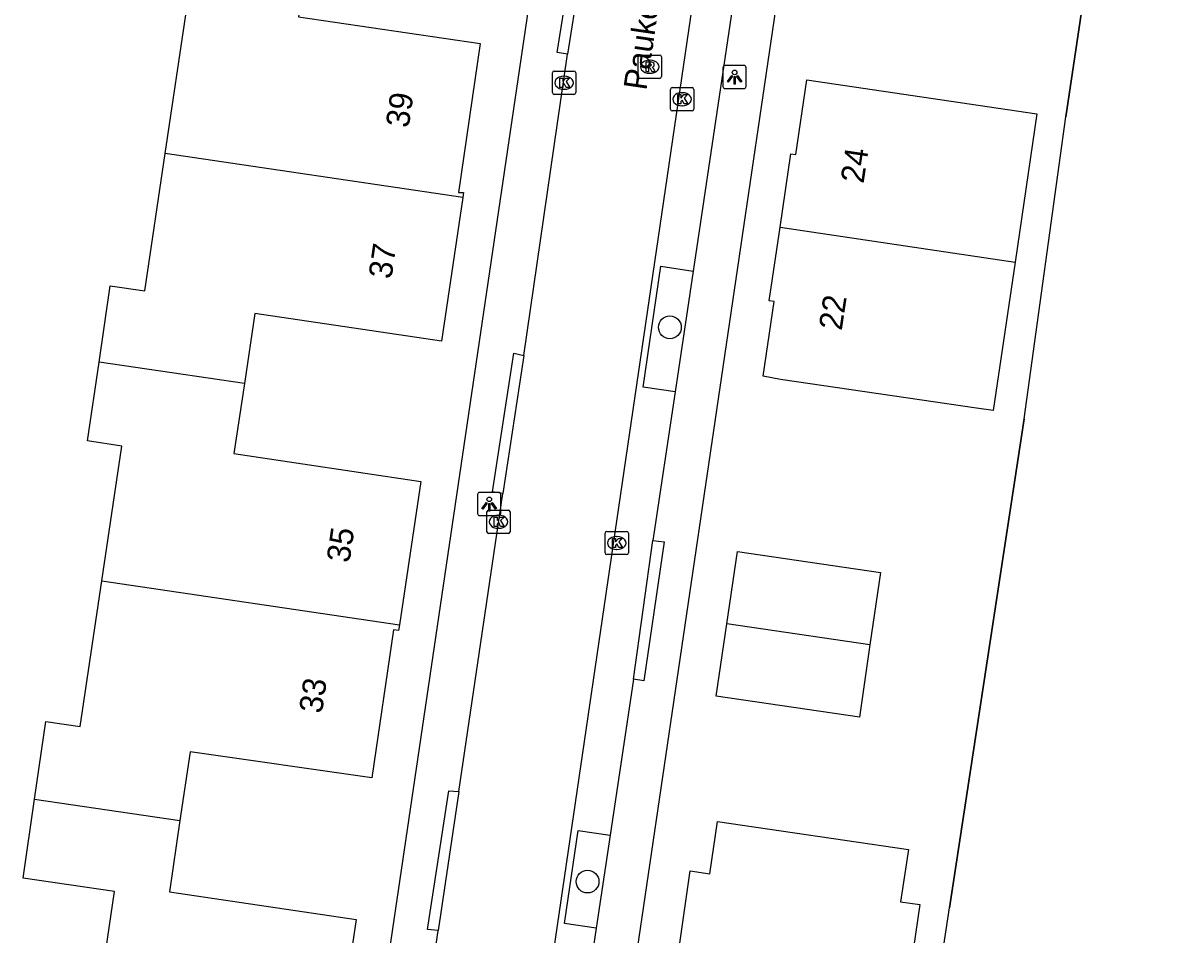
# Model space of a CAD drawing. Extents: x 164150 to 165261, y 382513 to 383432.
# Drawn here: x 164437.93 to 164487.69, y 383086.94 to 383126.15 of the extents above; entities that cross this region are included whole.
import ezdxf

# ---------------------------------------------------------------- set-up
doc = ezdxf.new("R2010")
doc.units = 0
for name, color, linetype in [('IMGEO_Boom', 7, 'Continuous'), ('IMGEO_Groenvoorziening', 7, 'Continuous'), ('IMGEO_Hek', 7, 'Continuous'), ('IMGEO_Kolk', 7, 'Continuous'), ('IMGEO_Lichtpunt', 7, 'Continuous'), ('IMGEO_Openbare_ruimte_label', 7, 'Continuous'), ('IMGEO_Pand', 7, 'Continuous'), ('IMGEO_Pand_nummerreeks', 7, 'Continuous'), ('IMGEO_Parkeervlak_open', 7, 'Continuous'), ('IMGEO_Rijbaan_lokaal_open', 7, 'Continuous'), ('IMGEO_Rioolput', 7, 'Continuous'), ('IMGEO_Voetpad_open', 7, 'Continuous')]:
    doc.layers.add(name, color=color, linetype=linetype)

msp = doc.modelspace()

# ---------------------------------------------------------------- linework, layer by layer
at = {"layer": 'IMGEO_Boom'}
for centre in [(164465.754, 383113.071), (164462.211, 383089.232)]:
    msp.add_circle(centre, 0.489, dxfattribs=at)
at = {"layer": 'IMGEO_Groenvoorziening'}
msp.add_lwpolyline([(164471.706, 383047.448), (164472.669, 383053.926), (164475.824, 383075.164), (164477.779, 383088.109), (164480.994, 383109.14), (164482.781, 383122.124), (164485.913, 383143.071), (164487.83, 383156.078), (164491.989, 383184.295), (164492.391, 383187.03)], dxfattribs=at)
at = {"layer": 'IMGEO_Hek'}
for points in [[(164485.913, 383143.071), (164482.781, 383122.124)], [(164480.994, 383109.14), (164477.779, 383088.109)]]:
    msp.add_lwpolyline(points, dxfattribs=at)
at = {"layer": 'IMGEO_Kolk'}
for p, q in [((164460.7, 383123.164), (164460.7, 383124.016)), ((164460.775, 383124.09), (164461.627, 383124.09)), ((164461.188, 383123.87), (164461.213, 383123.87)), ((164461.701, 383124.016), (164461.701, 383123.164)), ((164461.211, 383123.31), (164461.186, 383123.31)), ((164465.778, 383122.454), (164465.778, 383123.306)), ((164465.853, 383123.38), (164466.705, 383123.38)), ((164466.779, 383123.306), (164466.779, 383122.454)), ((164461.627, 383123.09), (164460.775, 383123.09)), ((164466.266, 383123.16), (164466.291, 383123.16)), ((164466.705, 383122.38), (164465.853, 383122.38)), ((164466.289, 383122.6), (164466.264, 383122.6)), ((164457.88, 383104.281), (164457.88, 383105.133)), ((164457.955, 383105.207), (164458.807, 383105.207)), ((164458.368, 383104.987), (164458.393, 383104.987)), ((164458.881, 383105.133), (164458.881, 383104.281)), ((164458.391, 383104.427), (164458.366, 383104.427)), ((164458.807, 383104.207), (164457.955, 383104.207)), ((164462.967, 383103.369), (164462.967, 383104.221)), ((164463.042, 383104.295), (164463.894, 383104.295)), ((164463.455, 383104.075), (164463.48, 383104.075)), ((164463.968, 383104.221), (164463.968, 383103.369)), ((164463.478, 383103.515), (164463.453, 383103.515)), ((164463.894, 383103.295), (164463.042, 383103.295))]:
    msp.add_line(p, q, dxfattribs=at)
for points in [[(164460.7, 383123.164), (164460.7, 383124.016)], [(164460.775, 383124.09), (164461.627, 383124.09)], [(164461.021, 383123.79), (164461.144, 383123.79), (164461.144, 383123.639), (164461.274, 383123.79), (164461.438, 383123.79), (164461.292, 383123.639), (164461.445, 383123.39), (164461.293, 383123.39), (164461.208, 383123.554), (164461.144, 383123.487), (164461.144, 383123.39), (164461.021, 383123.39), (164461.021, 383123.79)], [(164461.701, 383124.016), (164461.701, 383123.164)], [(164465.778, 383122.454), (164465.778, 383123.306)], [(164465.853, 383123.38), (164466.705, 383123.38)], [(164466.779, 383123.306), (164466.779, 383122.454)], [(164461.627, 383123.09), (164460.775, 383123.09)], [(164466.099, 383123.08), (164466.222, 383123.08), (164466.222, 383122.929), (164466.352, 383123.08), (164466.516, 383123.08), (164466.37, 383122.929), (164466.523, 383122.68), (164466.371, 383122.68), (164466.286, 383122.844), (164466.222, 383122.777), (164466.222, 383122.68), (164466.099, 383122.68), (164466.099, 383123.08)], [(164466.705, 383122.38), (164465.853, 383122.38)], [(164457.88, 383104.281), (164457.88, 383105.133)], [(164457.955, 383105.207), (164458.807, 383105.207)], [(164458.201, 383104.907), (164458.324, 383104.907), (164458.324, 383104.756), (164458.454, 383104.907), (164458.618, 383104.907), (164458.472, 383104.756), (164458.625, 383104.507), (164458.473, 383104.507), (164458.388, 383104.671), (164458.324, 383104.604), (164458.324, 383104.507), (164458.201, 383104.507), (164458.201, 383104.907)], [(164458.881, 383105.133), (164458.881, 383104.281)], [(164458.807, 383104.207), (164457.955, 383104.207)], [(164462.967, 383103.369), (164462.967, 383104.221)], [(164463.042, 383104.295), (164463.894, 383104.295)], [(164463.288, 383103.995), (164463.411, 383103.995), (164463.411, 383103.844), (164463.541, 383103.995), (164463.705, 383103.995), (164463.559, 383103.844), (164463.712, 383103.595), (164463.56, 383103.595), (164463.475, 383103.759), (164463.411, 383103.692), (164463.411, 383103.595), (164463.288, 383103.595), (164463.288, 383103.995)], [(164463.968, 383104.221), (164463.968, 383103.369)], [(164463.894, 383103.295), (164463.042, 383103.295)]]:
    msp.add_lwpolyline(points, dxfattribs=at)
for centre, start, end in [((164460.777, 383124.014), 91.552, 178.448), ((164460.777, 383124.014), 91.552, 178.448), ((164461.625, 383124.014), 1.552, 88.448), ((164461.625, 383124.014), 1.552, 88.448), ((164465.855, 383123.304), 91.552, 178.448), ((164465.855, 383123.304), 91.552, 178.448), ((164466.703, 383123.304), 1.552, 88.448), ((164466.703, 383123.304), 1.552, 88.448), ((164460.777, 383123.166), 181.552, 268.448), ((164460.777, 383123.166), 181.552, 268.448), ((164461.625, 383123.166), 271.552, 358.448), ((164461.625, 383123.166), 271.552, 358.448), ((164465.855, 383122.456), 181.552, 268.448), ((164465.855, 383122.456), 181.552, 268.448), ((164466.703, 383122.456), 271.552, 358.448), ((164466.703, 383122.456), 271.552, 358.448), ((164457.957, 383105.131), 91.552, 178.448), ((164457.957, 383105.131), 91.552, 178.448), ((164458.805, 383105.131), 1.552, 88.448), ((164458.805, 383105.131), 1.552, 88.448), ((164457.957, 383104.283), 181.552, 268.448), ((164457.957, 383104.283), 181.552, 268.448), ((164458.805, 383104.283), 271.552, 358.448), ((164458.805, 383104.283), 271.552, 358.448), ((164463.044, 383104.219), 91.552, 178.448), ((164463.044, 383104.219), 91.552, 178.448), ((164463.892, 383104.219), 1.552, 88.448), ((164463.892, 383104.219), 1.552, 88.448), ((164463.044, 383103.371), 181.552, 268.448), ((164463.044, 383103.371), 181.552, 268.448), ((164463.892, 383103.371), 271.552, 358.448), ((164463.892, 383103.371), 271.552, 358.448)]:
    msp.add_arc(centre, 0.0765, start, end, dxfattribs=at)
for centre, major_axis, ratio, start_param, end_param in [((164461.187, 383123.59), (-0.387, 0.002), 0.722429, 4.712389, 7.853982), ((164461.212, 383123.59), (-0.39, 0.002), 0.717154, 1.570796, 4.712389), ((164466.265, 383122.88), (-0.387, 0.002), 0.722429, 4.712389, 7.853982), ((164466.29, 383122.88), (-0.39, 0.002), 0.717154, 1.570796, 4.712389), ((164458.367, 383104.707), (-0.387, 0.002), 0.722429, 4.712389, 7.853982), ((164458.392, 383104.707), (-0.39, 0.002), 0.717154, 1.570796, 4.712389), ((164463.454, 383103.795), (-0.387, 0.002), 0.722429, 4.712389, 7.853982), ((164463.479, 383103.795), (-0.39, 0.002), 0.717154, 1.570796, 4.712389)]:
    msp.add_ellipse(centre, major_axis=major_axis, ratio=ratio, start_param=start_param, end_param=end_param, dxfattribs=at)
at = {"layer": 'IMGEO_Lichtpunt'}
for p, q in [((164468.038, 383124.238), (164468.038, 383123.431)), ((164468.038, 383124.238), (164468.038, 383123.431)), ((164468.94, 383124.333), (164468.132, 383124.333)), ((164468.94, 383124.333), (164468.132, 383124.333)), ((164469.034, 383123.431), (164469.034, 383124.238)), ((164469.034, 383123.431), (164469.034, 383124.238)), ((164468.132, 383123.337), (164468.94, 383123.337)), ((164468.132, 383123.337), (164468.94, 383123.337)), ((164457.483, 383105.875), (164457.483, 383105.068)), ((164457.483, 383105.875), (164457.483, 383105.068)), ((164458.385, 383105.97), (164457.577, 383105.97)), ((164458.385, 383105.97), (164457.577, 383105.97)), ((164458.479, 383105.068), (164458.479, 383105.875)), ((164458.479, 383105.068), (164458.479, 383105.875)), ((164457.577, 383104.974), (164458.385, 383104.974)), ((164457.577, 383104.974), (164458.385, 383104.974))]:
    msp.add_line(p, q, dxfattribs=at)
for points in [[(164468.412, 383123.902), (164468.451, 383123.874), (164468.263, 383123.612), (164468.225, 383123.639), (164468.412, 383123.902)], [(164468.514, 383123.854), (164468.561, 383123.854), (164468.561, 383123.532), (164468.514, 383123.532), (164468.514, 383123.854)], [(164468.624, 383123.874), (164468.662, 383123.901), (164468.849, 383123.639), (164468.81, 383123.611), (164468.624, 383123.874)], [(164457.857, 383105.539), (164457.896, 383105.511), (164457.708, 383105.249), (164457.67, 383105.276), (164457.857, 383105.539)], [(164457.959, 383105.491), (164458.006, 383105.491), (164458.006, 383105.169), (164457.959, 383105.169), (164457.959, 383105.491)], [(164458.069, 383105.511), (164458.107, 383105.538), (164458.294, 383105.276), (164458.255, 383105.248), (164458.069, 383105.511)]]:
    msp.add_lwpolyline(points, dxfattribs=at)
for centre in [(164468.537, 383124.036), (164457.982, 383105.673)]:
    msp.add_circle(centre, 0.0994, dxfattribs=at)
for centre, start, end in [((164468.132, 383124.238), 90, 180), ((164468.132, 383124.238), 90, 180), ((164468.94, 383124.238), 0, 90), ((164468.94, 383124.238), 0, 90), ((164468.132, 383123.431), 180, 270), ((164468.132, 383123.431), 180, 270), ((164468.94, 383123.431), 270, 0), ((164468.94, 383123.431), 270, 360), ((164457.577, 383105.875), 90, 180), ((164457.577, 383105.875), 90, 180), ((164458.385, 383105.875), 0, 90), ((164458.385, 383105.875), 0, 90), ((164457.577, 383105.068), 180, 270), ((164457.577, 383105.068), 180, 270), ((164458.385, 383105.068), 270, 0), ((164458.385, 383105.068), 270, 360)]:
    msp.add_arc(centre, 0.0946, start, end, dxfattribs=at)
at = {"layer": 'IMGEO_Pand'}
for points in [[(164444.041, 383120.553), (164444.974, 383126.801), (164443.483, 383126.973), (164443.999, 383130.378), (164450.216, 383129.466), (164449.77, 383126.419), (164457.596, 383125.271), (164456.658, 383118.873), (164456.869, 383118.864), (164456.839, 383118.659)], [(164470.492, 383117.377), (164470.959, 383120.527), (164471.174, 383120.498), (164471.645, 383123.71), (164481.543, 383122.251), (164480.604, 383115.88)], [(164441.198, 383111.577), (164441.674, 383114.856), (164443.159, 383114.641), (164444.041, 383120.553)], [(164456.839, 383118.659), (164444.041, 383120.553)], [(164456.839, 383118.659), (164455.928, 383112.474), (164447.896, 383113.67), (164447.446, 383110.653)], [(164480.604, 383115.88), (164479.662, 383109.489), (164478.95, 383109.594), (164470.519, 383110.832), (164469.763, 383110.97), (164470.24, 383114.176), (164470.023, 383114.208), (164470.492, 383117.377)], [(164470.492, 383117.377), (164480.604, 383115.88)], [(164441.317, 383102.164), (164442.175, 383107.956), (164440.704, 383108.182), (164441.198, 383111.577)], [(164447.446, 383110.653), (164441.198, 383111.577)], [(164447.446, 383110.653), (164446.997, 383107.637), (164455.038, 383106.439), (164454.119, 383100.269)], [(164468.204, 383100.311), (164468.657, 383103.423), (164474.812, 383102.528), (164474.359, 383099.416)], [(164438.423, 383092.781), (164438.907, 383096.122), (164440.389, 383095.907), (164441.317, 383102.164)], [(164441.317, 383102.164), (164454.119, 383100.269)], [(164454.119, 383100.269), (164454.084, 383100.032), (164453.866, 383100.065), (164452.924, 383093.694), (164445.118, 383094.818), (164444.676, 383091.856)], [(164474.359, 383099.416), (164473.907, 383096.304), (164467.751, 383097.2), (164468.204, 383100.311)], [(164474.359, 383099.416), (164468.204, 383100.311)], [(164440.975, 383082.755), (164441.863, 383088.802), (164437.93, 383089.385), (164438.423, 383092.781)], [(164438.423, 383092.781), (164444.676, 383091.856)], [(164444.676, 383091.856), (164444.22, 383088.795), (164452.261, 383087.596), (164451.312, 383081.235)], [(164465.478, 383083.364), (164465.943, 383086.519), (164466.161, 383086.487), (164466.629, 383089.693), (164467.47, 383089.571), (164467.8, 383091.821), (164476.012, 383090.616), (164475.681, 383088.36), (164476.512, 383088.244), (164475.572, 383081.87)]]:
    msp.add_lwpolyline(points, dxfattribs=at)
at = {"layer": 'IMGEO_Parkeervlak_open'}
for points in [[(164465.978, 383110.299), (164464.608, 383110.5), (164465.371, 383115.695), (164466.752, 383115.492)], [(164462.588, 383087.227), (164461.221, 383087.427), (164461.809, 383091.435), (164463.184, 383091.233)]]:
    msp.add_lwpolyline(points, dxfattribs=at)
at = {"layer": 'IMGEO_Rijbaan_lokaal_open'}
for points in [[(164474.705, 383181.346), (164459.743, 383079.423)], [(164461.828, 383127.818), (164461.355, 383124.821)], [(164459.467, 383111.861), (164461.355, 383124.821)], [(164459.467, 383111.861), (164458.569, 383105.925)], [(164456.676, 383093.112), (164458.569, 383105.925)], [(164456.676, 383093.112), (164455.779, 383087.125)], [(164455.078, 383082.177), (164455.779, 383087.125)]]:
    msp.add_lwpolyline(points, dxfattribs=at)
at = {"layer": 'IMGEO_Rioolput'}
for p, q in [((164464.385, 383123.852), (164464.385, 383124.704)), ((164464.46, 383124.778), (164465.312, 383124.778)), ((164465.386, 383124.704), (164465.386, 383123.852)), ((164464.873, 383124.558), (164464.898, 383124.558)), ((164465.312, 383123.778), (164464.46, 383123.778)), ((164464.896, 383123.998), (164464.871, 383123.998))]:
    msp.add_line(p, q, dxfattribs=at)
for points in [[(164464.385, 383123.852), (164464.385, 383124.704)], [(164464.46, 383124.778), (164465.312, 383124.778)], [(164465.386, 383124.704), (164465.386, 383123.852)], [(164464.974, 383124.476), (164464.722, 383124.478), (164464.722, 383124.078)], [(164464.722, 383124.078), (164464.846, 383124.078), (164464.846, 383124.24), (164464.857, 383124.24)], [(164464.9, 383124.397), (164464.846, 383124.397), (164464.846, 383124.316)], [(164464.846, 383124.316), (164464.898, 383124.316)], [(164464.904, 383124.211), (164464.975, 383124.078), (164465.115, 383124.078), (164465.05, 383124.204)], [(164465.312, 383123.778), (164464.46, 383123.778)]]:
    msp.add_lwpolyline(points, dxfattribs=at)
for centre, radius, start, end in [((164464.462, 383124.702), 0.0765, 91.552, 178.448), ((164464.462, 383124.702), 0.0765, 91.552, 178.448), ((164465.31, 383124.702), 0.0765, 1.552, 88.448), ((164465.31, 383124.702), 0.0765, 1.552, 88.448), ((164464.856, 383124.187), 0.0533, 26.0293, 88.6989), ((164464.882, 383124.505), 0.19, 274.7715, 282.9687), ((164464.906, 383124.301), 0.0964, 77.0061, 93.1865), ((164464.92, 383124.358), 0.0378, 276.6634, 79.6772), ((164464.973, 383124.366), 0.109, 350.3612, 89.416), ((164464.971, 383124.366), 0.112, 277.5842, 350.9817), ((164464.955, 383124.151), 0.108, 29.5134, 73.7905), ((164464.462, 383123.854), 0.0765, 181.552, 268.448), ((164464.462, 383123.854), 0.0765, 181.552, 268.448), ((164465.31, 383123.854), 0.0765, 271.552, 358.448), ((164465.31, 383123.854), 0.0765, 271.552, 358.448)]:
    msp.add_arc(centre, radius, start, end, dxfattribs=at)
for centre, major_axis, ratio, start_param, end_param in [((164464.872, 383124.278), (-0.387, 0.002), 0.722429, 4.712389, 7.853982), ((164464.897, 383124.278), (-0.39, 0.002), 0.717154, 1.570796, 4.712389)]:
    msp.add_ellipse(centre, major_axis=major_axis, ratio=ratio, start_param=start_param, end_param=end_param, dxfattribs=at)
at = {"layer": 'IMGEO_Voetpad_open'}
for points in [[(164468.608, 383187.386), (164452.978, 383081.464)], [(164479.002, 383185.851), (164461.739, 383068.623)], [(164461.355, 383124.821), (164460.906, 383124.891), (164461.372, 383127.859), (164461.828, 383127.818)], [(164468.43, 383126.759), (164466.752, 383115.492)], [(164466.752, 383115.492), (164465.978, 383110.299)], [(164458.569, 383105.925), (164458.118, 383105.993), (164459.043, 383111.961), (164459.467, 383111.861)], [(164465.978, 383110.299), (164465.026, 383103.909)], [(164465.026, 383103.909), (164465.513, 383103.839), (164464.634, 383097.866), (164464.183, 383097.937)], [(164464.183, 383097.937), (164465.026, 383103.909)], [(164464.183, 383097.937), (164463.184, 383091.233)], [(164455.779, 383087.125), (164455.322, 383087.177), (164456.249, 383093.136), (164456.676, 383093.112)], [(164463.184, 383091.233), (164462.588, 383087.227)], [(164462.588, 383087.227), (164461.799, 383081.931)]]:
    msp.add_lwpolyline(points, dxfattribs=at)

# ---------------------------------------------------------------- texts
at = {"layer": 'IMGEO_Openbare_ruimte_label'}
msp.add_text('Paukenstraat', height=1, rotation=81.6591, dxfattribs=at).set_placement((164464.743, 383123.234))
at = {"layer": 'IMGEO_Pand_nummerreeks'}
for s, rotation, p in [('39', 81.6567, (164454.513, 383121.62)), ('24', 81.5578, (164474.083, 383119.231)), ('37', 81.6206, (164453.771, 383115.119)), ('22', 81.5578, (164473.145, 383112.906)), ('35', 81.5275, (164451.965, 383102.911)), ('33', 81.5942, (164450.782, 383096.433))]:
    msp.add_text(s, height=1, rotation=rotation, dxfattribs=at).set_placement(p)

doc.saveas('drawing.dxf')
